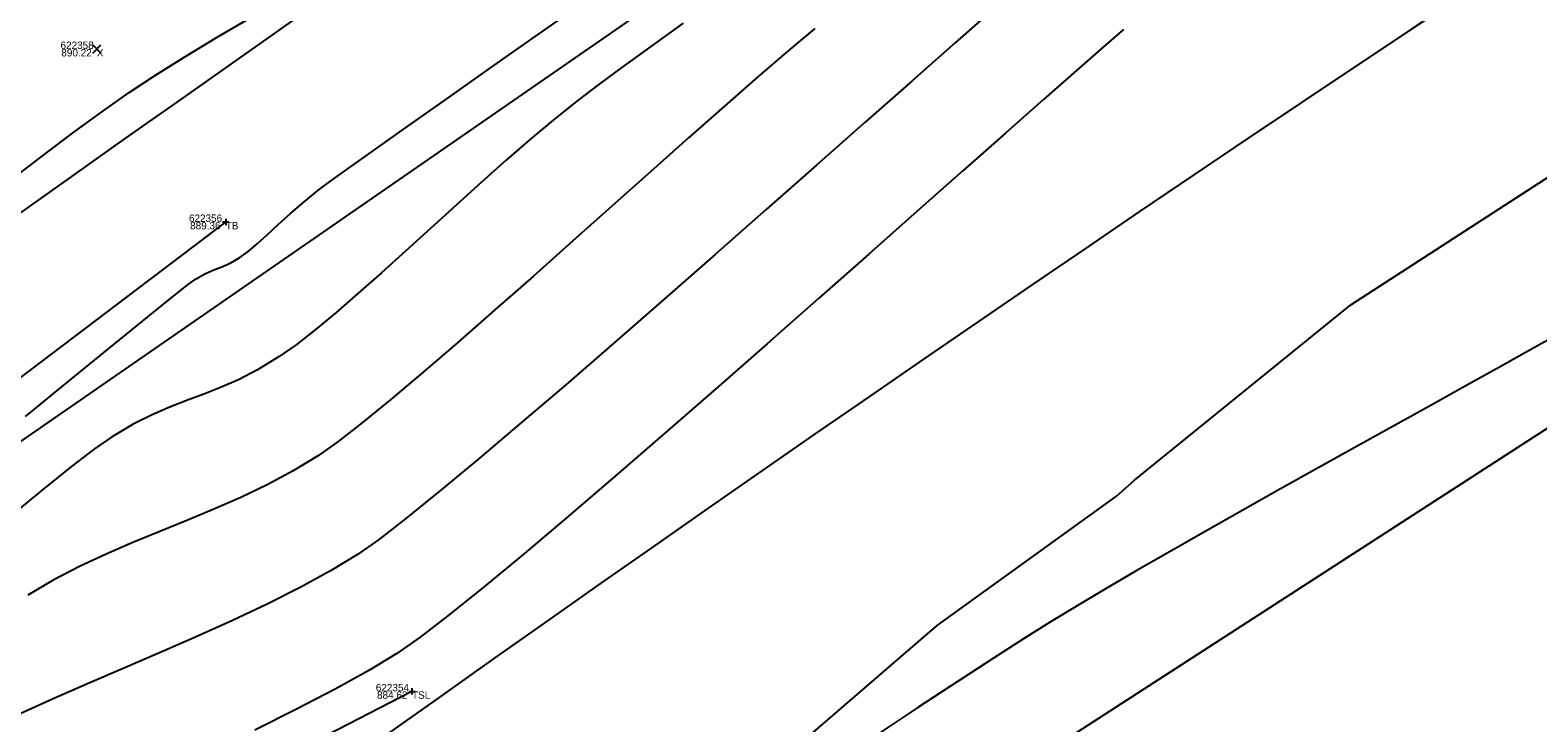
# Model space of a CAD drawing. Extents: x 1957117 to 1971063, y 701601 to 715861.
# Drawn here: x 1965032.6 to 1965103.6, y 708751 to 708783.6 of the extents above; entities that cross this region are included whole.
import ezdxf

# ---------------------------------------------------------------- set-up
doc = ezdxf.new("R2010")
doc.units = 0
for name, color, linetype in [('AP_X_Lights', 7, 'Continuous'), ('DT_X_Break_Line', 7, 'Continuous'), ('DT_X_Contour_Major', 7, 'Continuous'), ('DT_X_Contour_Minor', 7, 'Continuous'), ('DT_X_TIN_Hull', 7, 'Continuous'), ('GE_X_CL_20', 7, 'Continuous'), ('PV_P_Drive', 7, 'Continuous'), ('PV_P_Shoulder', 7, 'Continuous'), ('RS_Raster1', 7, 'Continuous'), ('RW_X_Esmt_RR', 7, 'Continuous'), ('RW_X_Fee_RW', 7, 'Continuous'), ('SC_Scratch1', 7, 'Continuous'), ('SC_Shading5', 7, 'Continuous'), ('VG_X_Tree_Line_Rt', 7, 'Continuous')]:
    doc.layers.add(name, color=color, linetype=linetype)

msp = doc.modelspace()

# ---------------------------------------------------------------- linework, layer by layer
at = {"layer": 'AP_X_Lights'}
for p, q in [((1965035.581, 708782.52), (1965035.969, 708782.91)), ((1965035.581, 708782.91), (1965035.969, 708782.52))]:
    msp.add_line(p, q, dxfattribs=at)
at = {"layer": 'DT_X_Break_Line'}
for points in [[(1965041.837, 708774.578), (1965010.271, 708750.665), (1964969.626, 708721.958), (1964924.341, 708685.464), (1964900.18, 708665.667), (1964887.175, 708651.723), (1964860.054, 708620.024), (1964813.093, 708578.67), (1964771.951, 708542.904), (1964742.265, 708507.977), (1964705.969, 708472.325), (1964672.96, 708431.648), (1964649.579, 708399.778), (1964617.533, 708362.045), (1964589.28, 708321.646), (1964558.497, 708282.029), (1964530.137, 708238.87), (1964501.633, 708199.836), (1964472.058, 708159.676)], [(1965050.602, 708752.489), (1965022.418, 708737.957), (1964979.532, 708707.414), (1964946.947, 708671.366), (1964902.088, 708640.345), (1964867.661, 708605.251), (1964845.393, 708553.042), (1964812.967, 708521.412), (1964774.51, 708483.156), (1964735.488, 708448.226), (1964693.701, 708418.355), (1964680.131, 708378.684), (1964649.884, 708340.402), (1964620.274, 708299.709), (1964589.442, 708261.034), (1964557.968, 708221.563), (1964529.012, 708179.196)]]:
    msp.add_lwpolyline(points, dxfattribs=at)
at = {"layer": 'DT_X_Contour_Major'}
for points in [[(1965031.399, 708776.299), (1965033.073, 708777.58), (1965034.637, 708778.753), (1965036.056, 708779.791), (1965037.301, 708780.666), (1965038.532, 708781.482), (1965039.917, 708782.352), (1965041.431, 708783.266), (1965043.05, 708784.217)], [(1965031.399, 708776.299), (1965033.073, 708777.58), (1965034.637, 708778.753), (1965036.056, 708779.791), (1965037.301, 708780.666), (1965038.532, 708781.482), (1965039.917, 708782.352), (1965041.431, 708783.266), (1965043.05, 708784.217)], [(1965084.08, 708783.627), (1965083.129, 708782.814), (1965081.859, 708781.707), (1965080.31, 708780.343), (1965078.52, 708778.76), (1965076.527, 708776.993), (1965074.372, 708775.081), (1965072.092, 708773.06), (1965069.727, 708770.968), (1965067.315, 708768.841), (1965064.894, 708766.717), (1965062.505, 708764.633), (1965060.184, 708762.626), (1965057.972, 708760.733), (1965055.907, 708758.991), (1965054.028, 708757.437), (1965052.373, 708756.109), (1965050.982, 708755.043), (1965049.893, 708754.277), (1965048.571, 708753.468), (1965046.982, 708752.586), (1965045.176, 708751.646), (1965043.203, 708750.665)], [(1965084.08, 708783.627), (1965083.129, 708782.814), (1965081.859, 708781.707), (1965080.31, 708780.343), (1965078.52, 708778.76), (1965076.527, 708776.993), (1965074.372, 708775.081), (1965072.092, 708773.06), (1965069.727, 708770.968), (1965067.315, 708768.841), (1965064.894, 708766.717), (1965062.505, 708764.633), (1965060.184, 708762.626), (1965057.972, 708760.733), (1965055.907, 708758.991), (1965054.028, 708757.437), (1965052.373, 708756.109), (1965050.982, 708755.043), (1965049.893, 708754.277), (1965048.571, 708753.468), (1965046.982, 708752.586), (1965045.176, 708751.646), (1965043.203, 708750.665)]]:
    msp.add_lwpolyline(points, dxfattribs=at)
at = {"layer": 'DT_X_Contour_Minor'}
for points in [[(1965032.42, 708765.421), (1965034.491, 708767.114), (1965036.345, 708768.626), (1965037.923, 708769.909), (1965039.165, 708770.914), (1965040.015, 708771.591), (1965040.413, 708771.892), (1965040.88, 708772.153), (1965041.276, 708772.321), (1965041.648, 708772.46), (1965042.041, 708772.631), (1965042.504, 708772.897), (1965042.889, 708773.181), (1965043.316, 708773.543), (1965043.788, 708773.972), (1965044.312, 708774.455), (1965044.891, 708774.978), (1965045.53, 708775.53), (1965046.235, 708776.098), (1965046.72, 708776.457), (1965047.604, 708777.093), (1965048.845, 708777.977), (1965050.402, 708779.081), (1965052.234, 708780.374), (1965054.299, 708781.828), (1965056.557, 708783.413), (1965058.966, 708785.101)], [(1965032.42, 708765.421), (1965034.491, 708767.114), (1965036.345, 708768.626), (1965037.923, 708769.909), (1965039.165, 708770.914), (1965040.015, 708771.591), (1965040.413, 708771.892), (1965040.88, 708772.153), (1965041.276, 708772.321), (1965041.648, 708772.46), (1965042.041, 708772.631), (1965042.504, 708772.897), (1965042.889, 708773.181), (1965043.316, 708773.543), (1965043.788, 708773.972), (1965044.312, 708774.455), (1965044.891, 708774.978), (1965045.53, 708775.53), (1965046.235, 708776.098), (1965046.72, 708776.457), (1965047.604, 708777.093), (1965048.845, 708777.977), (1965050.402, 708779.081), (1965052.234, 708780.374), (1965054.299, 708781.828), (1965056.557, 708783.413), (1965058.966, 708785.101)], [(1965078.01, 708784.636), (1965076.158, 708783.007), (1965074.119, 708781.208), (1965071.931, 708779.276), (1965069.633, 708777.246), (1965067.264, 708775.157), (1965064.861, 708773.043), (1965062.462, 708770.941), (1965060.107, 708768.888), (1965057.833, 708766.919), (1965055.679, 708765.072), (1965053.683, 708763.383), (1965051.883, 708761.888), (1965050.318, 708760.624), (1965049.026, 708759.626), (1965048.045, 708758.932), (1965046.771, 708758.155), (1965045.343, 708757.375), (1965043.793, 708756.598), (1965042.153, 708755.824), (1965040.455, 708755.058), (1965038.73, 708754.303), (1965037.011, 708753.561), (1965035.328, 708752.836), (1965033.714, 708752.131), (1965032.2, 708751.449)], [(1965078.01, 708784.636), (1965076.158, 708783.007), (1965074.119, 708781.208), (1965071.931, 708779.276), (1965069.633, 708777.246), (1965067.264, 708775.157), (1965064.861, 708773.043), (1965062.462, 708770.941), (1965060.107, 708768.888), (1965057.833, 708766.919), (1965055.679, 708765.072), (1965053.683, 708763.383), (1965051.883, 708761.888), (1965050.318, 708760.624), (1965049.026, 708759.626), (1965048.045, 708758.932), (1965046.771, 708758.155), (1965045.343, 708757.375), (1965043.793, 708756.598), (1965042.153, 708755.824), (1965040.455, 708755.058), (1965038.73, 708754.303), (1965037.011, 708753.561), (1965035.328, 708752.836), (1965033.714, 708752.131), (1965032.2, 708751.449)], [(1965063.363, 708783.926), (1965061.842, 708782.835), (1965060.492, 708781.856), (1965059.342, 708781.007), (1965058.418, 708780.307), (1965057.342, 708779.45), (1965056.216, 708778.507), (1965055.054, 708777.5), (1965053.869, 708776.447), (1965052.674, 708775.37), (1965051.483, 708774.287), (1965050.308, 708773.22), (1965049.163, 708772.187), (1965048.061, 708771.209), (1965047.016, 708770.305), (1965046.04, 708769.496), (1965045.148, 708768.802), (1965044.351, 708768.242), (1965043.339, 708767.625), (1965042.432, 708767.152), (1965041.599, 708766.781), (1965040.811, 708766.473), (1965040.036, 708766.187), (1965039.245, 708765.882), (1965038.406, 708765.518), (1965037.491, 708765.055), (1965036.467, 708764.452), (1965035.668, 708763.897), (1965034.601, 708763.084), (1965033.305, 708762.049), (1965031.82, 708760.833)], [(1965063.363, 708783.926), (1965061.842, 708782.835), (1965060.492, 708781.856), (1965059.342, 708781.007), (1965058.418, 708780.307), (1965057.342, 708779.45), (1965056.216, 708778.507), (1965055.054, 708777.5), (1965053.869, 708776.447), (1965052.674, 708775.37), (1965051.483, 708774.287), (1965050.308, 708773.22), (1965049.163, 708772.187), (1965048.061, 708771.209), (1965047.016, 708770.305), (1965046.04, 708769.496), (1965045.148, 708768.802), (1965044.351, 708768.242), (1965043.339, 708767.625), (1965042.432, 708767.152), (1965041.599, 708766.781), (1965040.811, 708766.473), (1965040.036, 708766.187), (1965039.245, 708765.882), (1965038.406, 708765.518), (1965037.491, 708765.055), (1965036.467, 708764.452), (1965035.668, 708763.897), (1965034.601, 708763.084), (1965033.305, 708762.049), (1965031.82, 708760.833)], [(1965069.557, 708783.681), (1965068.305, 708782.633), (1965066.876, 708781.403), (1965065.301, 708780.026), (1965063.611, 708778.531), (1965061.836, 708776.953), (1965060.007, 708775.322), (1965058.156, 708773.671), (1965056.312, 708772.031), (1965054.506, 708770.436), (1965052.769, 708768.917), (1965051.132, 708767.506), (1965049.626, 708766.236), (1965048.281, 708765.138), (1965047.128, 708764.244), (1965046.198, 708763.587), (1965045.006, 708762.861), (1965043.786, 708762.209), (1965042.543, 708761.615), (1965041.285, 708761.062), (1965040.016, 708760.535), (1965038.742, 708760.018), (1965037.471, 708759.494), (1965036.207, 708758.947), (1965034.957, 708758.362), (1965033.727, 708757.722), (1965032.522, 708757.012)], [(1965069.557, 708783.681), (1965068.305, 708782.633), (1965066.876, 708781.403), (1965065.301, 708780.026), (1965063.611, 708778.531), (1965061.836, 708776.953), (1965060.007, 708775.322), (1965058.156, 708773.671), (1965056.312, 708772.031), (1965054.506, 708770.436), (1965052.769, 708768.917), (1965051.132, 708767.506), (1965049.626, 708766.236), (1965048.281, 708765.138), (1965047.128, 708764.244), (1965046.198, 708763.587), (1965045.006, 708762.861), (1965043.786, 708762.209), (1965042.543, 708761.615), (1965041.285, 708761.062), (1965040.016, 708760.535), (1965038.742, 708760.018), (1965037.471, 708759.494), (1965036.207, 708758.947), (1965034.957, 708758.362), (1965033.727, 708757.722), (1965032.522, 708757.012)], [(1965104.805, 708769.443), (1965103.415, 708768.662), (1965101.905, 708767.819), (1965100.296, 708766.923), (1965098.608, 708765.986), (1965096.861, 708765.016), (1965095.076, 708764.024), (1965093.272, 708763.02), (1965091.469, 708762.013), (1965089.689, 708761.013), (1965087.95, 708760.031), (1965086.273, 708759.075), (1965084.678, 708758.157), (1965083.186, 708757.285), (1965081.816, 708756.471), (1965080.589, 708755.722), (1965079.374, 708754.959), (1965077.916, 708754.023), (1965076.249, 708752.938), (1965074.409, 708751.729), (1965072.43, 708750.419)], [(1965104.805, 708769.443), (1965103.415, 708768.662), (1965101.905, 708767.819), (1965100.296, 708766.923), (1965098.608, 708765.986), (1965096.861, 708765.016), (1965095.076, 708764.024), (1965093.272, 708763.02), (1965091.469, 708762.013), (1965089.689, 708761.013), (1965087.95, 708760.031), (1965086.273, 708759.075), (1965084.678, 708758.157), (1965083.186, 708757.285), (1965081.816, 708756.471), (1965080.589, 708755.722), (1965079.374, 708754.959), (1965077.916, 708754.023), (1965076.249, 708752.938), (1965074.409, 708751.729), (1965072.43, 708750.419)]]:
    msp.add_lwpolyline(points, dxfattribs=at)
at = {"layer": 'DT_X_TIN_Hull'}
msp.add_lwpolyline([(1964536.348, 708175.363), (1964564.579, 708216.242), (1964595.189, 708257.308), (1964625.766, 708297.107), (1964655.588, 708336.552), (1964686.979, 708377.083), (1964740.021, 708446.13), (1964774.51, 708483.156), (1964812.967, 708521.412), (1964845.393, 708553.042), (1964881.436, 708597.401), (1964917.009, 708618.529), (1964955.834, 708656.519), (1965000.391, 708688.781), (1965035.96, 708720.883), (1965107.668, 708767.232), (1965152.31, 708796.963), (1965192.253, 708823.809)], dxfattribs=at)
at = {"layer": 'GE_X_CL_20'}
msp.add_arc((1966139.697, 707219.062), 1909.859, 120.84471, 144.852303, dxfattribs=at)
at = {"layer": 'PV_P_Drive'}
for p, q in [((1965041.691, 708774.578), (1965041.983, 708774.578)), ((1965041.837, 708774.724), (1965041.837, 708774.432)), ((1965041.837, 708774.578), (1965041.837, 708774.578)), ((1965050.456, 708752.489), (1965050.748, 708752.489)), ((1965050.602, 708752.635), (1965050.602, 708752.343)), ((1965050.602, 708752.489), (1965050.602, 708752.489))]:
    msp.add_line(p, q, dxfattribs=at)
at = {"layer": 'RW_X_Esmt_RR'}
for centre, radius, start, end in [((1966120.586, 707244.515), 1904.605, 120.74585, 145.147416), ((1966139.697, 707219.062), 1879.859, 120.84471, 144.852303), ((1966139.697, 707219.062), 1939.859, 124.097571, 144.852303)]:
    msp.add_arc(centre, radius, start, end, dxfattribs=at)
at = {"layer": 'RW_X_Fee_RW'}
msp.add_lwpolyline([(1963881.046, 707276.431), (1964172.578, 707701.964), (1964668.324, 708419.582), (1964735.207, 708501.875), (1964966.496, 708718.802), (1965107.468, 708816.338), (1965585.552, 709094.216), (1966091.861, 709326.705), (1966247.281, 709386.816), (1966633.174, 709551.737), (1966943.202, 709670.565), (1967172.032, 709812.662), (1967935.697, 710373.174), (1968346.714, 710683.963), (1968484.345, 710796.182), (1968743.632, 711067.038), (1968903.937, 711275.819), (1969041.222, 711501.316), (1969638.166, 712572.015), (1970019.077, 713196.718)], dxfattribs=at)
at = {"layer": 'SC_Shading5'}
for points in [[(1963589.678, 706586.994), (1963626.625, 706689.548), (1963651.76, 706746.832), (1963668.09, 706778.596), (1963682.768, 706805.402), (1963734.424, 706911.594), (1963826.849, 707116.717), (1963877.258, 707215.645), (1963964.981, 707354.472), (1964070.526, 707509.355), (1964132.574, 707601.994), (1964163.9, 707642.169), (1964191.2, 707685.167), (1964278.98, 707807.131), (1964326.11, 707874.364), (1964396.427, 707968.962), (1964508.519, 708133.679), (1964655.588, 708336.552), (1964745.319, 708429.172), (1964840.327, 708522.317), (1964988.178, 708660.245), (1965089.796, 708739.041), (1965251.743, 708835.216), (1965415.807, 708922.048), (1965866.2, 709149.38), (1966173.543, 709294.131), (1966283.627, 709338.196), (1966534.003, 709419.214), (1966689.084, 709471.266), (1967008.468, 709641.817), (1967166.677, 709750.124), (1967422.113, 709931.083), (1967818.707, 710198.831), (1968187.021, 710459.852), (1968360.589, 710592.493), (1968496.543, 710707.847), (1968606.427, 710809.378), (1968733.391, 710937.091), (1968807.28, 711025.4), (1968843.008, 711077.094), (1968863.233, 711106.099), (1968909.747, 711171.311), (1968974.133, 711279.559), (1969130.932, 711546.915), (1969247.433, 711744.686), (1969402.714, 712016.424), (1969505.287, 712191.789), (1969666.311, 712460.805), (1969771.586, 712639.896), (1969880.058, 712820.917), (1969964.994, 712955.706), (1969990.005, 713000.084), (1970030.065, 713068.479)], [(1963609.915, 706579.703), (1963646.615, 706681.572), (1963671.193, 706737.585), (1963687.092, 706768.511), (1963701.884, 706795.526), (1963753.906, 706902.469), (1963846.249, 707107.41), (1963895.973, 707204.994), (1963982.966, 707342.667), (1964088.35, 707497.312), (1964150.015, 707589.379), (1964181.502, 707629.761), (1964209.024, 707673.109), (1964296.517, 707794.674), (1964343.552, 707861.772), (1964413.958, 707956.489), (1964526.123, 708121.313), (1964672.104, 708322.686), (1964760.576, 708414.006), (1964855.195, 708506.77), (1965002.134, 708643.847), (1965101.925, 708721.226), (1965262.272, 708816.451), (1965425.685, 708902.939), (1965875.63, 709130.044), (1966182.13, 709274.398), (1966290.944, 709317.954), (1966540.737, 709398.785), (1966697.632, 709451.445), (1967019.644, 709623.399), (1967178.971, 709732.471), (1967434.35, 709913.39), (1967830.945, 710181.14), (1968199.774, 710442.525), (1968374.086, 710575.735), (1968510.806, 710691.739), (1968621.36, 710793.889), (1968749.296, 710922.58), (1968824.413, 711012.355), (1968860.678, 711064.827), (1968880.812, 711093.701), (1968927.778, 711159.547), (1968992.655, 711268.62), (1969149.476, 711536.015), (1969266.039, 711733.891), (1969421.336, 712005.657), (1969523.8, 712180.835), (1969684.812, 712449.831), (1969790.084, 712628.917), (1969898.385, 712809.653), (1969983.474, 712944.685), (1970008.657, 712989.367), (1970048.626, 713057.607)]]:
    msp.add_spline(points, degree=3, dxfattribs=at)
at = {"layer": 'VG_X_Tree_Line_Rt'}
msp.add_lwpolyline([(1965066.312, 708747.826), (1965075.314, 708755.583), (1965083.748, 708761.669), (1965084.598, 708762.426), (1965094.779, 708770.669), (1965104.152, 708776.743)], dxfattribs=at)

# ---------------------------------------------------------------- texts
at = {"layer": 'PV_P_Shoulder'}
for s, p in [('890.22', (1965034.105, 708782.365)), ('889.36', (1965040.164, 708774.228)), ('884.62', (1965048.957, 708752.139))]:
    msp.add_text(s, height=0.35, dxfattribs=at).set_placement(p)
at = {"layer": 'RS_Raster1'}
for s, p in [('622358', (1965034.066, 708782.715)), ('622356', (1965040.109, 708774.578)), ('622354', (1965048.899, 708752.489))]:
    msp.add_text(s, height=0.35, dxfattribs=at).set_placement(p)
at = {"layer": 'SC_Scratch1'}
for s, p in [('X', (1965035.775, 708782.365)), ('TB', (1965041.837, 708774.228)), ('TSL', (1965050.602, 708752.139))]:
    msp.add_text(s, height=0.35, dxfattribs=at).set_placement(p)

doc.saveas('drawing.dxf')
